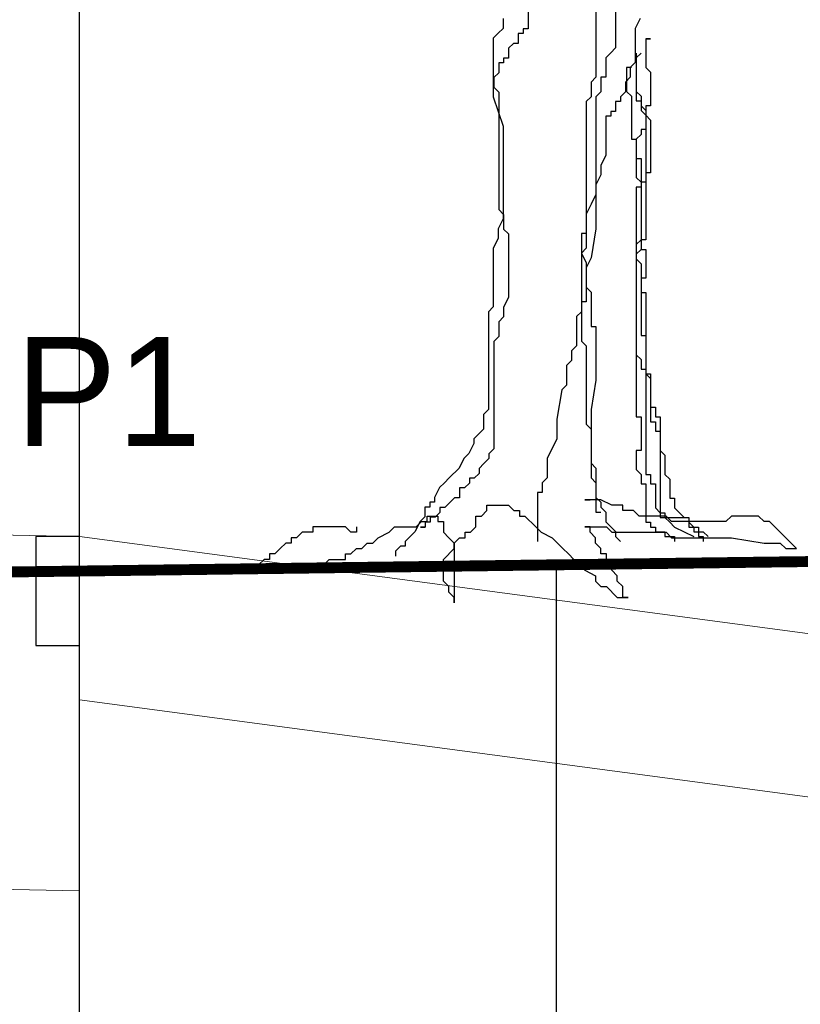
# Model space of a CAD drawing. Extents: x 1616800 to 1632437, y 2248456 to 2251974.
# Tile 329 of 399: x 1619124.73 to 1619126.16, y 2251206.04 to 2251207.85. Entities that reach past the tile are written whole.
import ezdxf
from ezdxf.enums import TextEntityAlignment as Align

# ---------------------------------------------------------------- set-up
doc = ezdxf.new("R2010")
doc.units = 0
doc.header["$LTSCALE"] = 2
doc.header["$PDMODE"] = 3
doc.header["$PDSIZE"] = 0.2
doc.layers.get('Defpoints').update_dxf_attribs({"linetype": 'CONTINUOUS'})
doc.layers.add('0000-PAP-PROFIL EN TRAVERS DE PRINCIPE', color=7, linetype='CONTINUOUS')
doc.layers.add('00profil', color=7, linetype='CONTINUOUS')
doc.styles.add('Arial', font='ARIALN.TTF')
doc.styles.add('ARIAL-GRAS', font='arial.ttf')
doc.styles.get("Standard").update_dxf_attribs({"font": 'arial.ttf'})
doc.dimstyles.get("Standard").update_dxf_attribs({"dimtxt": 0.18, "dimasz": 0.18, "dimexe": 0.18, "dimexo": 0.0625, "dimgap": 0.09, "dimtad": 0, "dimtih": 1, "dimtoh": 1, "dimdec": 4, "dimzin": 0, "dimdsep": 46, "dimtxsty": 'Standard', "dimcen": 0.09, "dimadec": 0, "dimazin": 0, "dimtfac": 1, "dimtdec": 4, "dimtofl": 0, "dimtmove": 0, "dimatfit": 3, "dimfxl": 1, "dimtolj": 1, "dimtzin": 0, "dimarcsym": 0})

# ---------------------------------------------------------------- blocks, each defined once
blk = doc.blocks.new('BEAUTIFUL TREE')
at = {"layer": '00profil', "color": 8}
for points in [[(0.8032, 1.4714), (0.8032, 1.2339), (0.7919, 1.2226), (0.7806, 1.2113), (0.7806, 1.1661), (0.7692, 1.1661), (0.7692, 1.1321), (0.7579, 1.1208), (0.7579, 0.8154), (0.7466, 0.7476), (0.7353, 0.7249), (0.7353, 0.6458), (0.724, 0.6458), (0.724, 0.6231), (0.7127, 0.6118), (0.7127, 0.544), (0.7014, 0.5327), (0.7014, 0.51), (0.69, 0.4987), (0.69, 0.4535), (0.6787, 0.4422), (0.6674, 0.3743), (0.6674, 0.3291), (0.6448, 0.2838), (0.6448, 0.2386), (0.6335, 0.2273), (0.6335, 0.2047), (0.6222, 0.2047), (0.6222, 0.0915)], [(0.7579, 1.4149), (0.7579, 1.1661), (0.7466, 1.1547), (0.7466, 1.1208), (0.7353, 1.1095), (0.7353, 0.7702), (0.724, 0.7589), (0.724, 0.5553), (0.7353, 0.544), (0.7353, 0.363), (0.7466, 0.3517), (0.7466, 0.2725), (0.7579, 0.2612), (0.7579, 0.1594), (0.7692, 0.1594)], [(0.6007, 1.335), (0.6007, 1.2784), (0.5893, 1.2784), (0.5893, 1.2671), (0.578, 1.2671), (0.578, 1.2445), (0.5667, 1.2445), (0.5554, 1.2332), (0.5554, 1.2105), (0.5441, 1.2105), (0.5441, 1.1992), (0.5328, 1.1992), (0.5328, 1.1766), (0.5214, 1.1653), (0.5214, 1.1427), (0.5328, 1.1314), (0.5328, 0.8599), (0.5441, 0.8486), (0.5441, 0.8147), (0.5554, 0.8034), (0.5554, 0.6563), (0.5441, 0.6337), (0.5441, 0.6111), (0.5328, 0.5998), (0.5328, 0.5658), (0.5214, 0.5545), (0.5214, 0.3057), (0.5101, 0.2944), (0.5101, 0.2831), (0.4988, 0.2718), (0.4875, 0.2605), (0.4875, 0.2491), (0.4762, 0.2378), (0.4649, 0.2378), (0.4649, 0.2265), (0.4536, 0.2152), (0.4422, 0.2152), (0.4422, 0.1926), (0.4309, 0.1926), (0.4083, 0.17), (0.397, 0.17), (0.397, 0.1587), (0.3857, 0.1473), (0.3743, 0.1473), (0.3743, 0.136), (0.363, 0.136), (0.363, 0.1247), (0.3517, 0.1247), (0.363, 0.1247)], [(0.5429, 1.3018), (0.5429, 1.2792), (0.5316, 1.2678), (0.5203, 1.2565), (0.5203, 1.1208), (0.5429, 1.0529), (0.5429, 0.838), (0.5316, 0.8154), (0.5316, 0.7928), (0.5203, 0.7702), (0.5203, 0.6345), (0.509, 0.6231), (0.509, 0.3969), (0.4977, 0.3856), (0.4977, 0.3517), (0.4751, 0.3291), (0.4751, 0.3178), (0.4637, 0.2951), (0.4524, 0.2838), (0.4411, 0.2612), (0.4185, 0.2386), (0.4072, 0.2273), (0.3958, 0.216), (0.3845, 0.1933), (0.3845, 0.182), (0.3732, 0.182), (0.3732, 0.1707), (0.3619, 0.1707), (0.3619, 0.1481), (0.3506, 0.1368), (0.3393, 0.1142), (0.328, 0.1029), (0.3166, 0.0915), (0.3166, 0.0802), (0.3053, 0.0802), (0.294, 0.0689), (0.294, 0.0576)], [(0.8598, 1.3018), (0.8485, 1.2792), (0.8485, 1.2), (0.8371, 1.1887), (0.8371, 1.1661), (0.8258, 1.1547), (0.8258, 1.1321), (0.8145, 1.1208), (0.8145, 1.1095), (0.8032, 1.1095), (0.8032, 1.0869), (0.7919, 1.0869), (0.7919, 1.0756), (0.7806, 1.0756), (0.7806, 0.9851), (0.7692, 0.9625), (0.7692, 0.9398), (0.7579, 0.9172), (0.7579, 0.8946), (0.7466, 0.872), (0.7353, 0.8494), (0.7353, 0.8041), (0.724, 0.8041), (0.724, 0.7589), (0.7353, 0.7363), (0.7353, 0.6797), (0.7466, 0.6684), (0.7466, 0.5892), (0.7579, 0.5892), (0.7579, 0.4648), (0.7466, 0.3969), (0.7466, 0.2386), (0.7579, 0.2273), (0.7579, 0.1933), (0.7692, 0.182), (0.7692, 0.1707), (0.7806, 0.1594), (0.7806, 0.1368), (0.7919, 0.1255), (0.8032, 0.1142), (0.8032, 0.1029), (0.8145, 0.0915)], [(0.8732, 1.2552), (0.8843, 1.2552), (0.8732, 1.2552), (0.8732, 1.1888), (0.8843, 1.1777), (0.8843, 1.1001), (0.8732, 1.1001), (0.8732, 0.7898), (0.8621, 0.7898), (0.8621, 0.7676), (0.851, 0.7565), (0.851, 0.3797), (0.8621, 0.3797), (0.8621, 0.3021), (0.851, 0.3021), (0.851, 0.2578), (0.8621, 0.2467), (0.8621, 0.2245), (0.8732, 0.2245), (0.8732, 0.1359), (0.8843, 0.1359), (0.8843, 0.1248), (0.8953, 0.1248), (0.8953, 0.1137), (0.9175, 0.1137), (0.9175, 0.1026), (0.9397, 0.1026), (0.9397, 0.0915)], [(0.851, 1.222), (0.851, 1.1112), (0.8621, 1.1112), (0.8621, 1.089), (0.8732, 1.0779), (0.8732, 1.0447), (0.8621, 1.0447), (0.8621, 1.0336), (0.851, 1.0225), (0.851, 0.9338), (0.8621, 0.9228), (0.8621, 0.7898), (0.851, 0.7787), (0.851, 0.5238), (0.8621, 0.5127), (0.8621, 0.4905), (0.8732, 0.4905), (0.8732, 0.2467), (0.8843, 0.2467), (0.8843, 0.2245), (0.8953, 0.2245), (0.8953, 0.1691), (0.9064, 0.158), (0.9064, 0.147), (0.9175, 0.147), (0.9286, 0.1359), (0.9397, 0.1248), (0.9619, 0.1137), (0.984, 0.1026)], [(0.8621, 1.222), (0.851, 1.2109), (0.851, 1.1333), (0.8621, 1.1223), (0.8621, 1.1001), (0.8732, 1.089), (0.8732, 1.0779), (0.8843, 1.0668), (0.8843, 0.9449), (0.8732, 0.9449), (0.8732, 0.9228), (0.8621, 0.9228), (0.8621, 0.7676), (0.8732, 0.7676), (0.8732, 0.7011), (0.8621, 0.7011), (0.8621, 0.5681), (0.8732, 0.5681), (0.8732, 0.4794), (0.8843, 0.4794), (0.8843, 0.4019), (0.8953, 0.4019), (0.8953, 0.3797), (0.9064, 0.3797), (0.9064, 0.158), (0.9175, 0.158), (0.9175, 0.147), (0.973, 0.147), (0.973, 0.1248), (0.984, 0.1248), (0.984, 0.1137), (0.9951, 0.1137), (0.9951, 0.1026), (1.0062, 0.1026), (1.0062, 0.0915)], [(0.8399, 1.1888), (0.8288, 1.1888), (0.8288, 1.1333), (0.8399, 1.1223), (0.8399, 1.0225), (0.851, 1.0225), (0.851, 0.9782), (0.8621, 0.9782), (0.8621, 0.9117), (0.851, 0.9117), (0.851, 0.7454), (0.8621, 0.7344), (0.8621, 0.6679), (0.8732, 0.6679), (0.8732, 0.4794), (0.8843, 0.4684), (0.8843, 0.3686), (0.8953, 0.3686), (0.8953, 0.3465), (0.9064, 0.3465), (0.9064, 0.3021), (0.9175, 0.291), (0.9175, 0.2467), (0.9286, 0.2356), (0.9286, 0.1913), (0.9397, 0.1913), (0.9397, 0.1691), (0.9508, 0.158), (0.9619, 0.147), (0.973, 0.147), (0.973, 0.1359), (0.984, 0.1248), (0.9951, 0.1248), (0.9951, 0.1137), (1.0062, 0.1137), (1.0173, 0.1026)], [(0.2037, 0.1252), (0.2037, 0.1126), (0.1911, 0.1126), (0.1785, 0.1252), (0.1031, 0.1252), (0.1031, 0.1126), (0.0779, 0.1126), (0.0654, 0.1001), (0.0528, 0.1001), (0.0528, 0.0875), (0.0402, 0.0875), (0.0276, 0.0749), (0.0151, 0.0624), (0.0025, 0.0624), (0.0025, 0.0498), (-0.0101, 0.0498), (-0.0227, 0.0372), (-0.0352, 0.0372), (-0.0101, 0.0372), (0.0151, 0.0247), (0.0905, 0.0247), (0.1031, 0.0372), (0.1282, 0.0372), (0.1408, 0.0498), (0.1785, 0.0498), (0.1785, 0.0624), (0.1911, 0.0624), (0.2037, 0.0749), (0.2162, 0.0749), (0.2288, 0.0875), (0.2414, 0.0875), (0.2539, 0.1001), (0.2791, 0.1126), (0.2917, 0.1252), (0.3419, 0.1252), (0.3545, 0.1378), (0.3671, 0.1378), (0.3671, 0.1503), (0.3922, 0.1503), (0.3922, 0.1378), (0.4048, 0.1378), (0.4048, 0.1126), (0.4174, 0.1001), (0.43, 0.0875), (0.43, -0.0508), (0.43, -0.0382), (0.4174, -0.0256), (0.4174, -0.0131), (0.4048, -0.0005), (0.4048, 0.0498), (0.43, 0.0749), (0.43, 0.0875), (0.4425, 0.1001), (0.4551, 0.1001), (0.4551, 0.1126), (0.4677, 0.1126), (0.4802, 0.1252), (0.4802, 0.1503), (0.4928, 0.1503), (0.5054, 0.1629), (0.5054, 0.1755), (0.5557, 0.1755), (0.5682, 0.1629), (0.5808, 0.1629), (0.5808, 0.1503), (0.5934, 0.1503), (0.6185, 0.1252), (0.6311, 0.1126), (0.6563, 0.1001), (0.6814, 0.0749), (0.694, 0.0624), (0.7065, 0.0498), (0.7191, 0.0372), (0.7317, 0.0247), (0.7568, 0.0121), (0.7568, -0.0005), (0.7694, -0.0131), (0.782, -0.0131), (0.8071, -0.0382), (0.8323, -0.0382), (0.8197, -0.0382), (0.8197, -0.0131), (0.8071, -0.0005), (0.8071, 0.0121), (0.7946, 0.0247), (0.7946, 0.0372), (0.782, 0.0372), (0.782, 0.0624), (0.7694, 0.0624), (0.7694, 0.0749), (0.7568, 0.0875), (0.7568, 0.1001), (0.7443, 0.1126), (0.7443, 0.1252), (0.7317, 0.1252), (0.782, 0.1252), (0.7946, 0.1126), (0.9203, 0.1126), (0.9328, 0.1001), (1.0711, 0.1001), (1.1466, 0.0875), (1.1843, 0.0875), (1.1969, 0.0749), (1.222, 0.0749), (1.2094, 0.0875), (1.1969, 0.1001), (1.1843, 0.1126), (1.1717, 0.1252), (1.1592, 0.1378), (1.1466, 0.1378), (1.134, 0.1503), (1.0711, 0.1503), (1.0586, 0.1378), (0.9328, 0.1378), (0.9203, 0.1503), (0.8574, 0.1503), (0.8448, 0.1629), (0.8197, 0.1629), (0.8197, 0.1755), (0.7946, 0.1755), (0.7694, 0.188), (0.7317, 0.188), (0.7443, 0.188)]]:
    blk.add_lwpolyline(points, dxfattribs=at)
blk = doc.blocks.new('*D189')
at = {"layer": '0000-PAP-PROFIL EN TRAVERS DE PRINCIPE', "color": 0, "lineweight": -2, "ltscale": 0.6, "transparency": 16777216}
for p, q in [((1619124.8428, 2251206.9028), (1619124.8428, 2251212.7311)), ((1619127.8428, 2251211.4899), (1619127.8428, 2251212.7311))]:
    blk.add_line(p, q, dxfattribs=at)
at = {"layer": '0000-PAP-PROFIL EN TRAVERS DE PRINCIPE', "color": 0, "linetype": 'Continuous', "lineweight": -2, "ltscale": 0.6, "transparency": 16777216}
for p, q in [((1619124.8428, 2251212.7311), (1619125.1632, 2251212.7311)), ((1619127.8428, 2251212.7311), (1619127.5224, 2251212.7311))]:
    blk.add_line(p, q, dxfattribs=at)
at = {"layer": 'Defpoints', "color": 0, "ltscale": 0.6, "transparency": 16777216}
for p in [(1619127.8428, 2251212.7311), (1619127.8428, 2251211.4899), (1619124.8428, 2251206.9028)]:
    blk.add_point(p, dxfattribs=at)
at = {"layer": '0000-PAP-PROFIL EN TRAVERS DE PRINCIPE', "color": 0, "ltscale": 0.6, "transparency": 16777216, "insert": (1619126.3428, 2251212.7311), "char_height": 0.32, "attachment_point": 5, "style": 'Arial'}
blk.add_mtext('\\A1;EV Profil Noue', dxfattribs=at)
blk = doc.blocks.new('_None')
blk = doc.blocks.new('*D190')
at = {"layer": '0000-PAP-PROFIL EN TRAVERS DE PRINCIPE', "color": 0, "lineweight": -2, "ltscale": 0.6, "transparency": 16777216}
for p, q in [((1619122.3428, 2251206.9528), (1619122.3428, 2251211.3227)), ((1619124.8428, 2251206.9028), (1619124.8428, 2251211.3227))]:
    blk.add_line(p, q, dxfattribs=at)
at = {"layer": '0000-PAP-PROFIL EN TRAVERS DE PRINCIPE', "color": 0, "linetype": 'Continuous', "lineweight": -2, "ltscale": 0.6, "transparency": 16777216}
for p, q in [((1619122.7428, 2251211.3227), (1619123.2502, 2251211.3227)), ((1619124.4428, 2251211.3227), (1619123.9354, 2251211.3227))]:
    blk.add_line(p, q, dxfattribs=at)
at = {"layer": '0000-PAP-PROFIL EN TRAVERS DE PRINCIPE', "color": 0, "ltscale": 0.6, "transparency": 16777216}
for points in [[(1619122.7428, 2251211.3893), (1619122.7428, 2251211.256), (1619122.3428, 2251211.3227)], [(1619124.4428, 2251211.3893), (1619124.4428, 2251211.256), (1619124.8428, 2251211.3227)]]:
    blk.add_solid(points, dxfattribs=at)
at = {"layer": 'Defpoints', "color": 0, "ltscale": 0.6, "transparency": 16777216}
for p in [(1619124.8428, 2251211.3227), (1619122.3428, 2251206.9528), (1619124.8428, 2251206.9028)]:
    blk.add_point(p, dxfattribs=at)
at = {"layer": '0000-PAP-PROFIL EN TRAVERS DE PRINCIPE', "color": 0, "ltscale": 0.6, "transparency": 16777216, "insert": (1619123.5928, 2251211.3227), "char_height": 0.32, "attachment_point": 5, "style": 'Arial'}
blk.add_mtext('\\A1;2.50', dxfattribs=at)
blk = doc.blocks.new('*D191')
at = {"layer": '0000-PAP-PROFIL EN TRAVERS DE PRINCIPE', "color": 0, "lineweight": -2, "transparency": 16777216}
for p, q in [((1619127.8428, 2251211.3553), (1619127.8428, 2251211.3227)), ((1619124.8428, 2251206.9028), (1619124.8428, 2251211.3227))]:
    blk.add_line(p, q, dxfattribs=at)
at = {"layer": '0000-PAP-PROFIL EN TRAVERS DE PRINCIPE', "color": 0, "linetype": 'Continuous', "lineweight": -2, "transparency": 16777216}
for p, q in [((1619125.2428, 2251211.3227), (1619126.0024, 2251211.3227)), ((1619127.4428, 2251211.3227), (1619126.6832, 2251211.3227))]:
    blk.add_line(p, q, dxfattribs=at)
at = {"layer": '0000-PAP-PROFIL EN TRAVERS DE PRINCIPE', "color": 0, "transparency": 16777216}
for points in [[(1619125.2428, 2251211.3893), (1619125.2428, 2251211.256), (1619124.8428, 2251211.3227)], [(1619127.4428, 2251211.3893), (1619127.4428, 2251211.256), (1619127.8428, 2251211.3227)]]:
    blk.add_solid(points, dxfattribs=at)
at = {"layer": 'Defpoints', "color": 0, "transparency": 16777216}
for p in [(1619127.8428, 2251211.3553), (1619127.8428, 2251211.3227), (1619124.8428, 2251206.9028)]:
    blk.add_point(p, dxfattribs=at)
at = {"layer": '0000-PAP-PROFIL EN TRAVERS DE PRINCIPE', "color": 0, "transparency": 16777216, "insert": (1619126.3428, 2251211.3227), "char_height": 0.32, "attachment_point": 5, "style": 'Arial'}
blk.add_mtext('\\A1;3.00', dxfattribs=at)
blk = doc.blocks.new('*D192')
at = {"layer": '0000-PAP-PROFIL EN TRAVERS DE PRINCIPE', "color": 0, "linetype": 'Continuous', "lineweight": -2, "ltscale": 0.6, "transparency": 16777216}
for p, q in [((1619121.9296, 2251212.7311), (1619122.3428, 2251212.7311)), ((1619122.7428, 2251212.7311), (1619124.4428, 2251212.7311))]:
    blk.add_line(p, q, dxfattribs=at)
at = {"layer": '0000-PAP-PROFIL EN TRAVERS DE PRINCIPE', "color": 0, "lineweight": -2, "ltscale": 0.6, "transparency": 16777216}
for p, q in [((1619122.3428, 2251206.9528), (1619122.3428, 2251212.7311)), ((1619124.8428, 2251211.3227), (1619124.8428, 2251212.7311))]:
    blk.add_line(p, q, dxfattribs=at)
at = {"layer": '0000-PAP-PROFIL EN TRAVERS DE PRINCIPE', "color": 0, "ltscale": 0.6, "transparency": 16777216}
for points in [[(1619122.7428, 2251212.7977), (1619122.7428, 2251212.6644), (1619122.3428, 2251212.7311)], [(1619124.4428, 2251212.7977), (1619124.4428, 2251212.6644), (1619124.8428, 2251212.7311)]]:
    blk.add_solid(points, dxfattribs=at)
at = {"layer": 'Defpoints', "color": 0, "ltscale": 0.6, "transparency": 16777216}
for p in [(1619124.8428, 2251212.7311), (1619124.8428, 2251211.3227), (1619122.3428, 2251206.9528)]:
    blk.add_point(p, dxfattribs=at)
at = {"layer": '0000-PAP-PROFIL EN TRAVERS DE PRINCIPE', "color": 0, "ltscale": 0.6, "transparency": 16777216, "insert": (1619120.2599, 2251212.7311), "char_height": 0.32, "attachment_point": 5, "style": 'Arial'}
blk.add_mtext('\\A1;Cheminement piéton', dxfattribs=at)

msp = doc.modelspace()

# ---------------------------------------------------------------- linework, layer by layer
at = {"layer": '0000-PAP-PROFIL EN TRAVERS DE PRINCIPE', "linetype": 'Continuous'}
msp.add_line((1619124.8428, 2251202.9606), (1619124.8428, 2251206.9028), dxfattribs=at)
at = {"layer": '0000-PAP-PROFIL EN TRAVERS DE PRINCIPE', "color": 95, "linetype": 'Continuous'}
msp.add_line((1619125.7176, 2251202.9606), (1619125.7176, 2251206.8508), dxfattribs=at)
at = {"layer": '0000-PAP-PROFIL EN TRAVERS DE PRINCIPE', "color": 7, "linetype": 'Continuous', "lineweight": 0, "flags": 128}
for points in [[(1619122.0799, 2251206.7775), (1619122.3428, 2251206.9528), (1619122.3428, 2251206.3028), (1619124.8428, 2251206.2528), (1619124.8428, 2251206.6028), (1619126.3428, 2251206.4028), (1619127.8428, 2251206.6028), (1619127.5604, 2251206.0577), (1619131.3428, 2251206.1503), (1619135.2439, 2251206.2476), (1619134.9928, 2251206.9178), (1619138.8428, 2251206.9948), (1619138.8428, 2251207.2948)], [(1619122.3428, 2251206.9528), (1619124.8428, 2251206.9028), (1619126.3428, 2251206.7028), (1619127.8428, 2251206.9028), (1619131.3428, 2251206.9903), (1619134.8428, 2251207.0778), (1619134.8728, 2251207.2128), (1619134.9928, 2251207.2178), (1619138.8428, 2251207.2948)], [(1619122.3428, 2251206.9528), (1619122.3428, 2251206.3028), (1619124.8428, 2251206.2528), (1619124.8428, 2251206.6028), (1619126.3428, 2251206.4028), (1619127.8428, 2251206.6028), (1619127.5604, 2251206.0577), (1619131.3428, 2251206.1503), (1619135.2439, 2251206.2476), (1619134.9928, 2251206.9178), (1619138.8428, 2251206.9948), (1619138.8428, 2251207.2948)]]:
    msp.add_lwpolyline(points, dxfattribs=at)
at = {"layer": '0000-PAP-PROFIL EN TRAVERS DE PRINCIPE', "color": 95, "linetype": 'Continuous', "lineweight": 0, "const_width": 0.02, "flags": 128}
msp.add_lwpolyline([(1619116.3428, 2251206.7353), (1619121.8485, 2251206.7705), (1619123.5692, 2251206.8227), (1619125.7176, 2251206.8508), (1619131.3428, 2251206.9232), (1619131.3428, 2251206.9232), (1619139.9863, 2251207.0345), (1619141.7984, 2251207.0029), (1619148.8428, 2251207.1142)], dxfattribs=at)
at = {"layer": '0000-PAP-PROFIL EN TRAVERS DE PRINCIPE', "color": 5}
msp.add_lwpolyline([(1619124.7628, 2251206.7028), (1619124.8428, 2251206.7028), (1619124.8428, 2251206.9028), (1619124.7628, 2251206.9028)], close=True, dxfattribs=at)

# ---------------------------------------------------------------- block references
at = {"layer": '0000-PAP-PROFIL EN TRAVERS DE PRINCIPE', "xscale": 0.7926578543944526, "yscale": 0.7926578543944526, "zscale": 0.7926578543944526}
msp.add_blockref('BEAUTIFUL TREE', (1619125.1894, 2251206.8212), dxfattribs=at)

# ---------------------------------------------------------------- texts
at = {"layer": '0000-PAP-PROFIL EN TRAVERS DE PRINCIPE', "color": 5, "style": 'ARIAL-GRAS'}
msp.add_text('P1', height=0.2, dxfattribs=at).set_placement((1619124.8958, 2251207.0689), align=Align.CENTER)

# ---------------------------------------------------------------- dimensions: what is measured, and where the dimension line sits
at = {"layer": '0000-PAP-PROFIL EN TRAVERS DE PRINCIPE', "ltscale": 0.6}
dim = msp.add_linear_dim(base=(1619127.8428, 2251212.7311), p1=(1619124.8428, 2251206.9028), p2=(1619127.8428, 2251211.4899), text='EV Profil Noue', dimstyle='Standard', override={"dimscale": 40, "dimtxt": 0.008, "dimasz": 0.01, "dimexe": 0, "dimexo": 0, "dimgap": 0, "dimtih": 0, "dimtoh": 0, "dimdec": 2, "dimtxsty": 'Arial', "dimblk1": 'None', "dimblk2": 'None', "dimsah": 1, "dimcen": 1.5, "dimtmove": 1, "dimfxl": 1.25, "dimfxlon": 1}, dxfattribs=at)
dim.commit()
dim.dimension.update_dxf_attribs({"geometry": '*D189', "text_midpoint": (1619126.3428, 2251212.7311)})
dim = msp.add_linear_dim(base=(1619124.8428, 2251212.7311), p1=(1619122.3428, 2251206.9528), p2=(1619124.8428, 2251211.3227), text='Cheminement piéton', dimstyle='Standard', override={"dimscale": 40, "dimtxt": 0.008, "dimasz": 0.01, "dimexe": 0, "dimexo": 0, "dimgap": 0, "dimtih": 0, "dimtoh": 0, "dimdec": 2, "dimtxsty": 'Arial', "dimcen": 1.5, "dimtmove": 1, "dimfxl": 1.25, "dimfxlon": 1}, dxfattribs=at)
dim.commit()
dim.dimension.update_dxf_attribs({"geometry": '*D192', "text_midpoint": (1619120.2599, 2251213.1311), "dimtype": 160})
dim = msp.add_linear_dim(base=(1619124.8428, 2251211.3227), p1=(1619122.3428, 2251206.9528), p2=(1619124.8428, 2251206.9028), dimstyle='Standard', override={"dimscale": 40, "dimtxt": 0.008, "dimasz": 0.01, "dimexe": 0, "dimexo": 0, "dimgap": 0, "dimtih": 0, "dimtoh": 0, "dimdec": 2, "dimtxsty": 'Arial', "dimcen": 1.5, "dimtmove": 1, "dimfxl": 1.25, "dimfxlon": 1}, dxfattribs=at)
dim.commit()
dim.dimension.update_dxf_attribs({"geometry": '*D190', "text_midpoint": (1619123.5928, 2251211.3227)})
at = {"layer": '0000-PAP-PROFIL EN TRAVERS DE PRINCIPE'}
dim = msp.add_linear_dim(base=(1619127.8428, 2251211.3227), p1=(1619124.8428, 2251206.9028), p2=(1619127.8428, 2251211.3553), dimstyle='Standard', override={"dimscale": 40, "dimtxt": 0.008, "dimasz": 0.01, "dimexe": 0, "dimexo": 0, "dimgap": 0, "dimtih": 0, "dimtoh": 0, "dimdec": 2, "dimtxsty": 'Arial', "dimcen": 1.5, "dimtmove": 1, "dimfxl": 1.25, "dimfxlon": 1}, dxfattribs=at)
dim.commit()
dim.dimension.update_dxf_attribs({"geometry": '*D191', "text_midpoint": (1619126.3428, 2251211.3227)})

doc.saveas('drawing.dxf')
